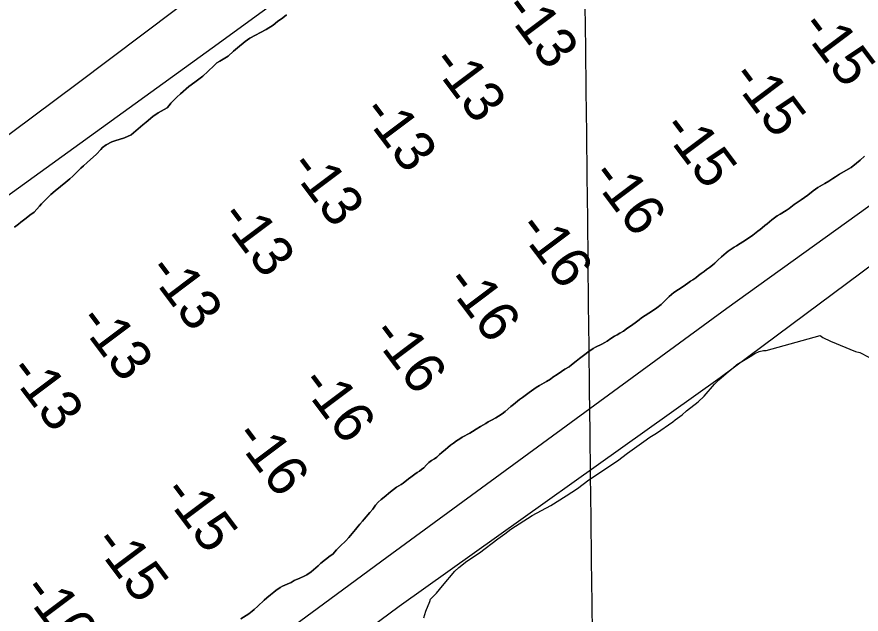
# Model space of a CAD drawing. Extents: x 3683613 to 3738215, y 469626 to 495384.
# Drawn here: x 3692332 to 3693268, y 490192 to 490854 of the extents above; entities that cross this region are included whole.
import ezdxf

# ---------------------------------------------------------------- set-up
doc = ezdxf.new("R2010")
doc.units = 0
for name, color, linetype in [('V-GRID-MAJR', 7, 'Continuous'), ('V-LEVE-TOET', 7, 'Continuous'), ('V-RIVR-JETY', 7, 'Continuous'), ('V-SITE-VEGE', 7, 'Continuous'), ('V-TOPO-SHOR', 7, 'Continuous'), ('V-TOPO-SPOT', 7, 'Continuous')]:
    doc.layers.add(name, color=color, linetype=linetype)

msp = doc.modelspace()

# ---------------------------------------------------------------- linework, layer by layer
at = {"layer": 'V-GRID-MAJR'}
msp.add_spline([(3693141.066, 475101.816), (3693072.329, 481160.385), (3693003.5700000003, 487220.886), (3692934.811, 493281.396), (3692934.789, 493283.31700000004)], degree=3, dxfattribs=at)
at = {"layer": 'V-LEVE-TOET'}
for points in [[(3692742.211, 490254.906), (3693119.227, 490531.028), (3693505.236, 490808.54600000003), (3693831.6240000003, 491054.939), (3694164.498, 491302.391), (3694594.424, 491615.04000000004), (3694776.633, 491744.128), (3694908.827, 491836.183), (3695045.6580000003, 491937.26), (3695072.9930000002, 491960.599), (3695095.3710000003, 491971.179), (3695099.916, 491970.004), (3695106.2090000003, 491964.614), (3695111.3030000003, 491953.847), (3695113.994, 491939.19800000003), (3695107.557, 491925.648), (3695067.7660000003, 491896.434), (3694823.1920000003, 491720.68700000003), (3694504.757, 491489.879), (3694223.015, 491282.134), (3693783.25, 490953.539), (3693425.045, 490687.061), (3693111.9450000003, 490453.597), (3692756.021, 490200.112)], [(3692069.132, 490545.9), (3692088.7970000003, 490552.982), (3692103.804, 490559.405), (3692117.5300000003, 490568.152), (3692133.363, 490579.45300000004), (3692229.812, 490654.031), (3692399.091, 490780.204), (3692581.236, 490917.664), (3692781.313, 491071.09)], [(3692817.579, 491015.343), (3692548.863, 490819.44800000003), (3692265.576, 490615.014), (3692133.869, 490516.549), (3692113.3910000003, 490501.84), (3692102.18, 490498.61), (3692097.312, 490497.95300000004), (3692084.799, 490501.707), (3692080.949, 490509.95), (3692077.098, 490517.767), (3692073.68, 490524.319), (3692071.3310000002, 490528.544), (3692067.055, 490536.78500000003), (3692066.187, 490541.864), (3692069.132, 490545.9)], [(3692411.24, 490010.854), (3692742.211, 490254.906)], [(3692756.021, 490200.112), (3692533.548, 490035.146)]]:
    msp.add_lwpolyline(points, dxfattribs=at)
at = {"layer": 'V-RIVR-JETY'}
for points in [[(3693153.4760000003, 490616.151), (3693156.034, 490618.156), (3693158.383, 490620.167), (3693161.369, 490622.57800000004), (3693163.927, 490624.585), (3693169.2600000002, 490629.006), (3693175.213, 490633.201), (3693178.185, 490635.195), (3693185.177, 490639.36100000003), (3693188.157, 490641.563), (3693193.901, 490645.76300000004), (3693197.3030000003, 490648.161), (3693201.764, 490651.151), (3693205.378, 490653.75), (3693208.9930000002, 490656.349), (3693214.965, 490661.168), (3693220.0670000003, 490664.764), (3693227.6890000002, 490669.12), (3693232.344, 490671.689), (3693236.602, 490674.89400000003), (3693239.779, 490676.673), (3693244.028, 490679.67), (3693253.56, 490685.216), (3693256.943, 490686.989), (3693263.122, 490691.802), (3693266.964, 490695.01900000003), (3693271.889, 490699.662)], [(3692773.328, 490346.784), (3692775.88, 490348.582), (3692778.426, 490350.17100000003), (3692780.9760000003, 490351.969), (3692783.325, 490353.98), (3692786.329, 490357.015), (3692788.9050000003, 490359.645), (3692791.883, 490361.847), (3692795.273, 490363.827), (3692797.8310000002, 490365.83400000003), (3692800.829, 490368.66000000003), (3692803.182, 490370.88), (3692807.448, 490374.292), (3692810.004, 490376.299), (3692812.9960000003, 490378.917), (3692816.398, 490381.315), (3692819.591, 490383.717), (3692823.199, 490386.109), (3692825.954, 490387.69200000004), (3692828.7060000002, 490389.278), (3692831.4590000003, 490390.86100000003), (3692834.42, 490392.438), (3692837.382, 490394.017), (3692841.412, 490396.603), (3692846.086, 490399.79600000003), (3692852.221, 490403.153), (3692854.767, 490404.742), (3692858.363, 490406.718), (3692863.018, 490409.287), (3692866.201, 490411.275), (3692870.231, 490413.862), (3692873.424, 490416.264), (3692879.8370000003, 490421.90400000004), (3692882.816, 490424.106), (3692889.436, 490429.74), (3692892.825, 490431.72000000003), (3692897.302, 490435.335), (3692900.0670000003, 490437.336), (3692905.17, 490440.93), (3692907.7260000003, 490442.93700000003), (3692911.7460000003, 490445.108), (3692919.373, 490449.669), (3692923.608, 490452.043), (3692926.379, 490454.25), (3692931.0530000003, 490457.443), (3692936.148, 490460.831), (3692939.7630000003, 490463.43200000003), (3692944.42, 490466), (3692947.185, 490467.999), (3692952.305, 490472.22000000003), (3692955.932, 490475.234), (3692961.679, 490479.43700000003), (3692965.085, 490482.042), (3692971.032, 490486.02900000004), (3692973.791, 490487.821), (3692980.545, 490490.95300000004), (3692983.926, 490492.724), (3692986.472, 490494.315), (3692990.717, 490497.105), (3692994.75, 490499.691), (3692997.715, 490501.477), (3693000.47, 490503.06), (3693004.701, 490505.434), (3693008.103, 490507.83), (3693014.906, 490512.62700000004), (3693017.4620000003, 490514.632), (3693021.935, 490518.037), (3693024.702, 490520.038), (3693032.7630000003, 490525.212), (3693036.801, 490528.007), (3693041.475, 490531.2), (3693046.37, 490534.802), (3693048.944, 490537.43200000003), (3693051.948, 490540.465), (3693055.375, 490543.695), (3693060.501, 490548.123), (3693065.596, 490551.512), (3693069.844, 490554.299), (3693073.244, 490556.69800000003), (3693076.008, 490558.696), (3693078.988, 490560.898), (3693081.534, 490562.489), (3693084.929, 490564.679), (3693087.713, 490567.302), (3693090.899, 490569.498), (3693094.295, 490571.68700000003), (3693096.853, 490573.694), (3693100.046, 490576.096), (3693103.239, 490578.501), (3693105.809, 490580.92100000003), (3693109.4420000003, 490584.147), (3693113.503, 490587.772), (3693118.4220000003, 490592.208), (3693120.771, 490594.219), (3693127.35, 490598.397), (3693129.893, 490599.98600000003), (3693133.932, 490602.782), (3693136.897, 490604.56700000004), (3693144.326, 490609.343), (3693147.94, 490611.94200000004), (3693153.4760000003, 490616.151)], [(3692758.132, 490335.276), (3692760.666, 490336.982), (3692766.576, 490341.457), (3692769.1070000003, 490343.376), (3692773.328, 490346.784)], [(3692580.7, 490186.19), (3692589.356, 490191.949), (3692592.9450000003, 490194.718), (3692595.4760000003, 490196.848), (3692599.271, 490200.466), (3692606.443, 490207.065), (3692609.394, 490209.621), (3692613.404, 490212.818), (3692617.203, 490215.8), (3692619.523, 490217.928), (3692624.168, 490221.12700000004), (3692626.915, 490222.62200000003), (3692631.775, 490224.97500000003), (3692636.4280000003, 490226.691), (3692639.807, 490228.82300000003), (3692645.937, 490231.395), (3692650.798, 490233.53500000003), (3692653.545, 490235.03), (3692658.61, 490238.655), (3692666.2060000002, 490245.256), (3692669.157, 490248.23600000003), (3692679.71, 490256.121), (3692682.452, 490258.251), (3692686.667, 490262.719), (3692690.673, 490266.762), (3692696.9990000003, 490272.722), (3692700.159, 490276.55), (3692702.267, 490278.88800000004), (3692707.5300000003, 490285.479), (3692710.4790000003, 490289.094), (3692712.5870000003, 490291.43200000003), (3692715.325, 490294.621), (3692717.432, 490296.962), (3692719.327, 490299.512), (3692721.221, 490301.851), (3692723.539, 490304.402), (3692726.699, 490308.01900000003), (3692729.646, 490312.26900000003), (3692732.807, 490315.673), (3692735.971, 490318.652), (3692739.348, 490321.208), (3692746.307, 490327.38300000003), (3692753.063, 490332.288), (3692758.132, 490335.276)]]:
    msp.add_lwpolyline(points, dxfattribs=at)
at = {"layer": 'V-SITE-VEGE'}
for points in [[(3692790.007, 490205.63800000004), (3692790.882, 490208.021), (3692794.199, 490211.54000000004), (3692797.507, 490214.657), (3692804.179, 490222.896), (3692817.926, 490239.36600000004), (3692822.056, 490243.26300000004), (3692831.1040000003, 490250.229), (3692845.039, 490259.45900000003), (3692865.5870000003, 490274.92600000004), (3692872.99, 490280.734), (3692879.968, 490285.751), (3692903.327, 490301.134), (3692924.145, 490312.17), (3692941.338, 490322.914), (3692953.632, 490330.99), (3692966.373, 490340.65400000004), (3692997.926, 490361.423), (3693009.026, 490369.934), (3693027.094, 490383.06200000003), (3693034.061, 490387.678), (3693041.43, 490392.282), (3693059.485, 490405.01), (3693061.955, 490406.94800000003), (3693069.7600000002, 490412.742), (3693074.708, 490417.016), (3693087.463, 490427.086), (3693094.074, 490433.32), (3693105.719, 490446.636), (3693110.278, 490451.324), (3693120.9990000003, 490460.65), (3693126.348, 490464.912), (3693130.471, 490468.408), (3693146.836, 490478.37), (3693150.119, 490480.684), (3693155.008, 490482.949), (3693159.862, 490484.012), (3693162.6720000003, 490483.928), (3693222.633, 490500.642), (3693225.787, 490498.538), (3693234.098, 490494.275), (3693261.8910000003, 490483.006), (3693266.673, 490481.661), (3693276.569, 490476.549)], [(3692783.4390000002, 490187.347), (3692785.674, 490194.916), (3692790.007, 490205.63800000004)]]:
    msp.add_lwpolyline(points, dxfattribs=at)
at = {"layer": 'V-TOPO-SHOR'}
for points in [[(3692329.697, 490620.759), (3692334.129, 490624.169), (3692336.873, 490626.299), (3692342.781, 490630.77400000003), (3692346.791, 490633.971), (3692351.434, 490637.381), (3692354.383, 490640.782), (3692357.545, 490644.186), (3692359.44, 490646.738), (3692369.77, 490657.162), (3692374.835, 490661.211), (3692386.6520000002, 490670.585), (3692390.87, 490674.206), (3692394.4560000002, 490677.188), (3692403.31, 490686.125), (3692406.052, 490688.89), (3692410.271, 490692.511), (3692420.605, 490701.878), (3692425.242, 490706.771), (3692427.349, 490709.11), (3692431.361, 490712.094), (3692437.7, 490715.30100000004), (3692440.87, 490716.587), (3692451.444, 490720.023), (3692458.844, 490723.235), (3692471.924, 490734.097), (3692475.5100000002, 490737.292), (3692483.1040000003, 490743.68200000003), (3692488.806, 490747.52), (3692498.734, 490753.28500000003), (3692501.0530000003, 490755.626), (3692502.947, 490758.17600000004), (3692506.953, 490762.218), (3692509.693, 490764.985), (3692513.701, 490768.604), (3692522.983, 490776.696), (3692529.737, 490781.599), (3692538.603, 490788.416), (3692544.085, 490793.313), (3692551.042, 490800.125), (3692553.9960000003, 490802.892), (3692557.164, 490805.02400000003), (3692566.458, 490810.574), (3692572.573, 490816.11), (3692576.792, 490819.73), (3692585.4450000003, 490826.548), (3692587.9760000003, 490828.67600000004), (3692590.509, 490830.384), (3692608.468, 490839.99700000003), (3692616.282, 490844.906), (3692621.1350000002, 490848.95300000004), (3692627.048, 490852.793), (3692631.056, 490856.199)], [(3692631.056, 490856.199), (3692627.048, 490852.793), (3692621.1350000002, 490848.95300000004), (3692616.282, 490844.906), (3692608.468, 490839.99700000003), (3692590.509, 490830.384), (3692587.9760000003, 490828.67600000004), (3692585.4450000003, 490826.548), (3692576.792, 490819.73), (3692572.573, 490816.11), (3692566.458, 490810.574), (3692557.164, 490805.02400000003), (3692553.9960000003, 490802.892), (3692551.042, 490800.125), (3692544.085, 490793.313), (3692538.603, 490788.416), (3692529.737, 490781.599), (3692522.983, 490776.696), (3692513.701, 490768.604), (3692509.693, 490764.985), (3692506.953, 490762.218), (3692502.947, 490758.17600000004), (3692501.0530000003, 490755.626), (3692498.734, 490753.28500000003), (3692488.806, 490747.52), (3692483.1040000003, 490743.68200000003), (3692475.5100000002, 490737.292), (3692471.924, 490734.097), (3692458.844, 490723.235), (3692451.444, 490720.023), (3692440.87, 490716.587), (3692437.7, 490715.30100000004), (3692431.361, 490712.094), (3692427.349, 490709.11), (3692425.242, 490706.771), (3692420.605, 490701.878), (3692410.271, 490692.511), (3692406.052, 490688.89), (3692403.31, 490686.125), (3692394.4560000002, 490677.188), (3692390.87, 490674.206), (3692386.6520000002, 490670.585), (3692374.835, 490661.211), (3692369.77, 490657.162), (3692359.44, 490646.738), (3692357.545, 490644.186), (3692354.383, 490640.782), (3692351.434, 490637.381), (3692346.791, 490633.971), (3692342.781, 490630.77400000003), (3692336.873, 490626.299)], [(3693271.889, 490699.662), (3693266.964, 490695.01900000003), (3693263.122, 490691.802), (3693256.943, 490686.989), (3693253.56, 490685.216), (3693244.028, 490679.67), (3693239.779, 490676.673), (3693236.602, 490674.89400000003), (3693232.344, 490671.689), (3693227.6890000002, 490669.12), (3693220.0670000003, 490664.764), (3693214.965, 490661.168), (3693208.9930000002, 490656.349), (3693205.378, 490653.75), (3693201.764, 490651.151), (3693197.3030000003, 490648.161), (3693193.901, 490645.76300000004), (3693188.157, 490641.563), (3693185.177, 490639.36100000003), (3693178.185, 490635.195), (3693175.213, 490633.201), (3693169.2600000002, 490629.006), (3693163.927, 490624.585), (3693161.369, 490622.57800000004), (3693158.383, 490620.167), (3693156.034, 490618.156), (3693153.4760000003, 490616.151), (3693147.94, 490611.94200000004), (3693144.326, 490609.343), (3693136.897, 490604.56700000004), (3693133.932, 490602.782), (3693129.893, 490599.98600000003), (3693127.35, 490598.397), (3693120.771, 490594.219), (3693118.4220000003, 490592.208), (3693113.503, 490587.772), (3693109.4420000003, 490584.147), (3693105.809, 490580.92100000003), (3693103.239, 490578.501), (3693100.046, 490576.096), (3693096.853, 490573.694), (3693094.295, 490571.68700000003), (3693090.899, 490569.498), (3693087.713, 490567.302), (3693084.929, 490564.679), (3693081.534, 490562.489), (3693078.988, 490560.898), (3693076.008, 490558.696), (3693073.244, 490556.69800000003), (3693069.844, 490554.299), (3693065.596, 490551.512), (3693060.501, 490548.123), (3693055.375, 490543.695), (3693051.948, 490540.465), (3693048.944, 490537.43200000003), (3693046.37, 490534.802), (3693041.475, 490531.2), (3693036.801, 490528.007), (3693032.7630000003, 490525.212), (3693024.702, 490520.038), (3693021.935, 490518.037), (3693017.4620000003, 490514.632), (3693014.906, 490512.62700000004), (3693008.103, 490507.83), (3693004.701, 490505.434), (3693000.47, 490503.06), (3692997.715, 490501.477), (3692994.75, 490499.691), (3692990.717, 490497.105), (3692986.472, 490494.315), (3692983.926, 490492.724), (3692980.545, 490490.95300000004), (3692973.791, 490487.821), (3692971.032, 490486.02900000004), (3692965.085, 490482.042), (3692961.679, 490479.43700000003), (3692955.932, 490475.234), (3692952.305, 490472.22000000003), (3692947.185, 490467.999), (3692944.42, 490466), (3692939.7630000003, 490463.43200000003), (3692936.148, 490460.831), (3692931.0530000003, 490457.443), (3692926.379, 490454.25), (3692923.608, 490452.043), (3692919.373, 490449.669), (3692911.7460000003, 490445.108), (3692907.7260000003, 490442.93700000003), (3692905.17, 490440.93), (3692900.0670000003, 490437.336), (3692897.302, 490435.335), (3692892.825, 490431.72000000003), (3692889.436, 490429.74)], [(3693153.4760000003, 490616.151), (3693156.034, 490618.156), (3693158.383, 490620.167), (3693161.369, 490622.57800000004), (3693163.927, 490624.585), (3693169.2600000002, 490629.006), (3693175.213, 490633.201), (3693178.185, 490635.195), (3693185.177, 490639.36100000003), (3693188.157, 490641.563), (3693193.901, 490645.76300000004), (3693197.3030000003, 490648.161), (3693201.764, 490651.151), (3693205.378, 490653.75), (3693208.9930000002, 490656.349), (3693214.965, 490661.168), (3693220.0670000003, 490664.764), (3693227.6890000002, 490669.12), (3693232.344, 490671.689), (3693236.602, 490674.89400000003), (3693239.779, 490676.673), (3693244.028, 490679.67), (3693253.56, 490685.216), (3693256.943, 490686.989), (3693263.122, 490691.802), (3693266.964, 490695.01900000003), (3693271.889, 490699.662)], [(3692336.873, 490626.299), (3692334.129, 490624.169), (3692329.697, 490620.759)], [(3692773.328, 490346.784), (3692775.88, 490348.582), (3692778.426, 490350.17100000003), (3692780.9760000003, 490351.969), (3692783.325, 490353.98), (3692786.329, 490357.015), (3692788.9050000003, 490359.645), (3692791.883, 490361.847), (3692795.273, 490363.827), (3692797.8310000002, 490365.83400000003), (3692800.829, 490368.66000000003), (3692803.182, 490370.88), (3692807.448, 490374.292), (3692810.004, 490376.299), (3692812.9960000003, 490378.917), (3692816.398, 490381.315), (3692819.591, 490383.717), (3692823.199, 490386.109), (3692825.954, 490387.69200000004), (3692828.7060000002, 490389.278), (3692831.4590000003, 490390.86100000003), (3692834.42, 490392.438), (3692837.382, 490394.017), (3692841.412, 490396.603), (3692846.086, 490399.79600000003), (3692852.221, 490403.153), (3692854.767, 490404.742), (3692858.363, 490406.718), (3692863.018, 490409.287), (3692866.201, 490411.275), (3692870.231, 490413.862), (3692873.424, 490416.264), (3692879.8370000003, 490421.90400000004), (3692882.816, 490424.106), (3692889.436, 490429.74), (3692892.825, 490431.72000000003), (3692897.302, 490435.335), (3692900.0670000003, 490437.336), (3692905.17, 490440.93), (3692907.7260000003, 490442.93700000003), (3692911.7460000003, 490445.108), (3692919.373, 490449.669), (3692923.608, 490452.043), (3692926.379, 490454.25), (3692931.0530000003, 490457.443), (3692936.148, 490460.831), (3692939.7630000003, 490463.43200000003), (3692944.42, 490466), (3692947.185, 490467.999), (3692952.305, 490472.22000000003), (3692955.932, 490475.234), (3692961.679, 490479.43700000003), (3692965.085, 490482.042), (3692971.032, 490486.02900000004), (3692973.791, 490487.821), (3692980.545, 490490.95300000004), (3692983.926, 490492.724), (3692986.472, 490494.315), (3692990.717, 490497.105), (3692994.75, 490499.691), (3692997.715, 490501.477), (3693000.47, 490503.06), (3693004.701, 490505.434), (3693008.103, 490507.83), (3693014.906, 490512.62700000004), (3693017.4620000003, 490514.632), (3693021.935, 490518.037), (3693024.702, 490520.038), (3693032.7630000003, 490525.212), (3693036.801, 490528.007), (3693041.475, 490531.2), (3693046.37, 490534.802), (3693048.944, 490537.43200000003), (3693051.948, 490540.465), (3693055.375, 490543.695), (3693060.501, 490548.123), (3693065.596, 490551.512), (3693069.844, 490554.299), (3693073.244, 490556.69800000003), (3693076.008, 490558.696), (3693078.988, 490560.898), (3693081.534, 490562.489), (3693084.929, 490564.679), (3693087.713, 490567.302), (3693090.899, 490569.498), (3693094.295, 490571.68700000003), (3693096.853, 490573.694), (3693100.046, 490576.096), (3693103.239, 490578.501), (3693105.809, 490580.92100000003), (3693109.4420000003, 490584.147), (3693113.503, 490587.772), (3693118.4220000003, 490592.208), (3693120.771, 490594.219), (3693127.35, 490598.397), (3693129.893, 490599.98600000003), (3693133.932, 490602.782), (3693136.897, 490604.56700000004), (3693144.326, 490609.343), (3693147.94, 490611.94200000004), (3693153.4760000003, 490616.151)], [(3692889.436, 490429.74), (3692882.816, 490424.106), (3692879.8370000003, 490421.90400000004), (3692873.424, 490416.264), (3692870.231, 490413.862), (3692866.201, 490411.275), (3692863.018, 490409.287), (3692858.363, 490406.718), (3692854.767, 490404.742), (3692852.221, 490403.153), (3692846.086, 490399.79600000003), (3692841.412, 490396.603), (3692837.382, 490394.017), (3692834.42, 490392.438), (3692831.4590000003, 490390.86100000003), (3692828.7060000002, 490389.278), (3692825.954, 490387.69200000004), (3692823.199, 490386.109), (3692819.591, 490383.717), (3692816.398, 490381.315), (3692812.9960000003, 490378.917), (3692810.004, 490376.299), (3692807.448, 490374.292), (3692803.182, 490370.88), (3692800.829, 490368.66000000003), (3692797.8310000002, 490365.83400000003), (3692795.273, 490363.827), (3692791.883, 490361.847), (3692788.9050000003, 490359.645), (3692786.329, 490357.015), (3692783.325, 490353.98), (3692780.9760000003, 490351.969), (3692778.426, 490350.17100000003), (3692775.88, 490348.582), (3692773.328, 490346.784), (3692769.1070000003, 490343.376), (3692766.576, 490341.457), (3692760.666, 490336.982), (3692758.132, 490335.276), (3692753.063, 490332.288), (3692746.307, 490327.38300000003), (3692739.348, 490321.208), (3692735.971, 490318.652), (3692732.807, 490315.673), (3692729.646, 490312.26900000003), (3692726.699, 490308.01900000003), (3692723.539, 490304.402), (3692721.221, 490301.851), (3692719.327, 490299.512), (3692717.432, 490296.962), (3692715.325, 490294.621), (3692712.5870000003, 490291.43200000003), (3692710.4790000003, 490289.094), (3692707.5300000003, 490285.479), (3692702.267, 490278.88800000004), (3692700.159, 490276.55), (3692696.9990000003, 490272.722), (3692690.673, 490266.762), (3692686.667, 490262.719), (3692682.452, 490258.251), (3692679.71, 490256.121), (3692669.157, 490248.23600000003), (3692666.2060000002, 490245.256), (3692658.61, 490238.655), (3692653.545, 490235.03), (3692650.798, 490233.53500000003), (3692645.937, 490231.395), (3692639.807, 490228.82300000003), (3692636.4280000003, 490226.691), (3692631.775, 490224.97500000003), (3692626.915, 490222.62200000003), (3692624.168, 490221.12700000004), (3692619.523, 490217.928), (3692617.203, 490215.8), (3692613.404, 490212.818), (3692609.394, 490209.621), (3692606.443, 490207.065), (3692599.271, 490200.466), (3692595.4760000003, 490196.848), (3692592.9450000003, 490194.718), (3692589.356, 490191.949), (3692580.7, 490186.19)], [(3692758.132, 490335.276), (3692760.666, 490336.982), (3692766.576, 490341.457), (3692769.1070000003, 490343.376), (3692773.328, 490346.784)], [(3692580.7, 490186.19), (3692589.356, 490191.949), (3692592.9450000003, 490194.718), (3692595.4760000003, 490196.848), (3692599.271, 490200.466), (3692606.443, 490207.065), (3692609.394, 490209.621), (3692613.404, 490212.818), (3692617.203, 490215.8), (3692619.523, 490217.928), (3692624.168, 490221.12700000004), (3692626.915, 490222.62200000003), (3692631.775, 490224.97500000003), (3692636.4280000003, 490226.691), (3692639.807, 490228.82300000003), (3692645.937, 490231.395), (3692650.798, 490233.53500000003), (3692653.545, 490235.03), (3692658.61, 490238.655), (3692666.2060000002, 490245.256), (3692669.157, 490248.23600000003), (3692679.71, 490256.121), (3692682.452, 490258.251), (3692686.667, 490262.719), (3692690.673, 490266.762), (3692696.9990000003, 490272.722), (3692700.159, 490276.55), (3692702.267, 490278.88800000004), (3692707.5300000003, 490285.479), (3692710.4790000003, 490289.094), (3692712.5870000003, 490291.43200000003), (3692715.325, 490294.621), (3692717.432, 490296.962), (3692719.327, 490299.512), (3692721.221, 490301.851), (3692723.539, 490304.402), (3692726.699, 490308.01900000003), (3692729.646, 490312.26900000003), (3692732.807, 490315.673), (3692735.971, 490318.652), (3692739.348, 490321.208), (3692746.307, 490327.38300000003), (3692753.063, 490332.288), (3692758.132, 490335.276)]]:
    msp.add_lwpolyline(points, dxfattribs=at)

# ---------------------------------------------------------------- texts
at = {"layer": 'V-TOPO-SPOT'}
for s, p in [('-13', (3692869.819353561, 490862.65035171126)), ('-15', (3693198.887055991, 490842.58841128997)), ('-13', (3692789.7393535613, 490803.0103517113)), ('-15', (3693121.937055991, 490786.6984112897)), ('-13', (3692712.969353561, 490748.03035171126)), ('-15', (3693045.3970559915, 490730.02841128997)), ('-13', (3692632.389353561, 490687.6603517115)), ('-16', (3692966.6360013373, 490677.2861423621)), ('-13', (3692555.569353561, 490631.66035171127)), ('-16', (3692885.566001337, 490619.1761423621)), ('-13', (3692475.399353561, 490572.21035171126)), ('-16', (3692805.446001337, 490559.33614236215)), ('-13', (3692398.3793535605, 490516.37035171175)), ('-16', (3692723.5760013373, 490502.16614236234)), ('-13', (3692321.3293535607, 490460.5103517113)), ('-16', (3692644.726001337, 490447.46614236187)), ('-16', (3692571.256001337, 490388.2461423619)), ('-15', (3692492.077055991, 490325.8784112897)), ('-15', (3692415.3970559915, 490270.6284112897)), ('-16', (3692336.436001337, 490217.4961423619))]:
    msp.add_text(s, height=45, rotation=306.93472757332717, dxfattribs=at).set_placement(p)

doc.saveas('drawing.dxf')
